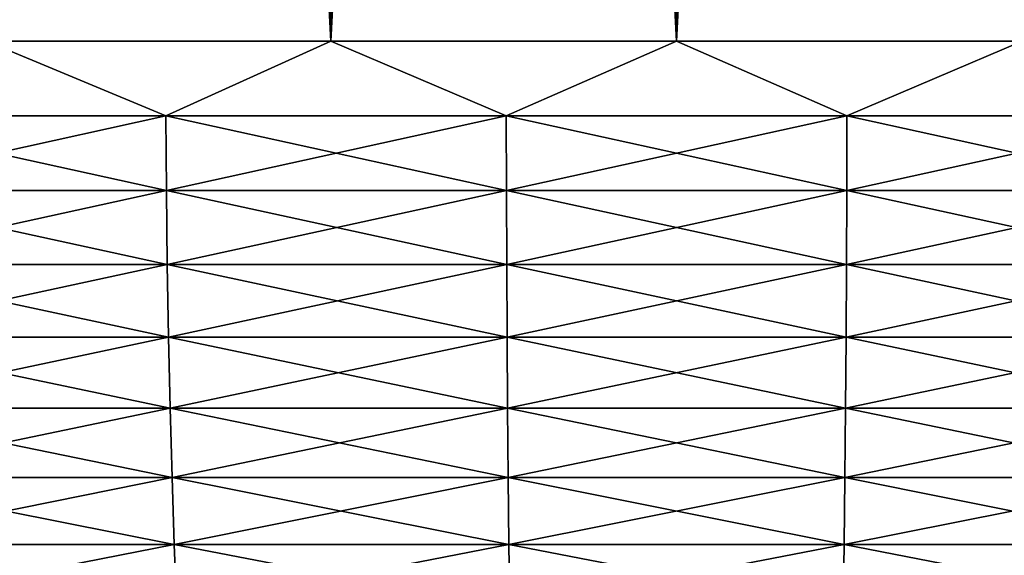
# Model space of a CAD drawing. Header units: millimetres. Extents: x -161 to 161, y -94 to 1149.
# Tile 338 of 656: x -0.938 to 0.468, y -92.835 to -92.069. Entities that reach past the tile are written whole.
import ezdxf

# ---------------------------------------------------------------- set-up
doc = ezdxf.new("R2010")
doc.units = ezdxf.units.MM
doc.header["$LTSCALE"] = 81.481481
for name, color, linetype in [('22', 7, 'CONTINUOUS'), ('23', 7, 'CONTINUOUS'), ('24', 7, 'CONTINUOUS'), ('25', 7, 'CONTINUOUS')]:
    doc.layers.add(name, color=color, linetype=linetype)

msp = doc.modelspace()

# ---------------------------------------------------------------- linework, layer by layer
at = {"layer": '22', "color": 7, "linetype": 'CONTINUOUS', "true_color": 0x323232}
for points in [[(-0.4935, -82.6, 10.9889), (-0.986, -82.6, 10.9557), (-0.4935, -92.1, 10.9889), (-0.4935, -82.6, 10.9889)], [(-0.4935, -92.1, 10.9889), (-0.986, -82.6, 10.9557), (-0.986, -92.1, 10.9557), (-0.4935, -92.1, 10.9889)], [(0, -82.6, 11), (-0.4935, -82.6, 10.9889), (0, -92.1, 11), (0, -82.6, 11)], [(0, -92.1, 11), (-0.4935, -82.6, 10.9889), (-0.4935, -92.1, 10.9889), (0, -92.1, 11)], [(0.4935, -82.6, 10.9889), (0, -82.6, 11), (0.4935, -92.1, 10.9889), (0.4935, -82.6, 10.9889)], [(0.4935, -92.1, 10.9889), (0, -82.6, 11), (0, -92.1, 11), (0.4935, -92.1, 10.9889)]]:
    msp.add_3dface(points, dxfattribs=at)
at = {"layer": '23', "color": 7, "linetype": 'CONTINUOUS', "true_color": 0x323232}
for points in [[(-0.986, -82.6, -10.9557), (-0.4935, -82.6, -10.9889), (-0.986, -92.1, -10.9557), (-0.986, -82.6, -10.9557)], [(-0.986, -92.1, -10.9557), (-0.4935, -82.6, -10.9889), (-0.4935, -92.1, -10.9889), (-0.986, -92.1, -10.9557)], [(-0.4935, -82.6, -10.9889), (0, -82.6, -11), (-0.4935, -92.1, -10.9889), (-0.4935, -82.6, -10.9889)], [(-0.4935, -92.1, -10.9889), (0, -82.6, -11), (0, -92.1, -11), (-0.4935, -92.1, -10.9889)], [(0, -82.6, -11), (0.4935, -82.6, -10.9889), (0, -92.1, -11), (0, -82.6, -11)], [(0, -92.1, -11), (0.4935, -82.6, -10.9889), (0.4935, -92.1, -10.9889), (0, -92.1, -11)]]:
    msp.add_3dface(points, dxfattribs=at)
at = {"layer": '24', "color": 7, "linetype": 'CONTINUOUS', "true_color": 0x323232}
for points in [[(-0.7293, -92.207, 10.972), (-0.986, -92.1, 10.9557), (-1.2139, -92.207, 10.929), (-0.7293, -92.207, 10.972)], [(-0.4935, -92.1, 10.9889), (-0.986, -92.1, 10.9557), (-0.7293, -92.207, 10.972), (-0.4935, -92.1, 10.9889)], [(-0.2433, -92.207, 10.9935), (-0.4935, -92.1, 10.9889), (-0.7293, -92.207, 10.972), (-0.2433, -92.207, 10.9935)], [(0, -92.1, 11), (-0.4935, -92.1, 10.9889), (-0.2433, -92.207, 10.9935), (0, -92.1, 11)], [(0.2433, -92.207, 10.9935), (0, -92.1, 11), (-0.2433, -92.207, 10.9935), (0.2433, -92.207, 10.9935)], [(0.4935, -92.1, 10.9889), (0, -92.1, 11), (0.2433, -92.207, 10.9935), (0.4935, -92.1, 10.9889)], [(0.7293, -92.207, 10.972), (0.4935, -92.1, 10.9889), (0.2433, -92.207, 10.9935), (0.7293, -92.207, 10.972)], [(-0.7293, -92.207, 10.972), (-1.2139, -92.207, 10.929), (-0.7285, -92.3136, 10.9605), (-0.7293, -92.207, 10.972)], [(-0.7285, -92.3136, 10.9605), (-1.2139, -92.207, 10.929), (-1.2126, -92.3136, 10.9176), (-0.7285, -92.3136, 10.9605)], [(-0.2433, -92.207, 10.9935), (-0.7293, -92.207, 10.972), (-0.243, -92.3136, 10.982), (-0.2433, -92.207, 10.9935)], [(-0.243, -92.3136, 10.982), (-0.7293, -92.207, 10.972), (-0.7285, -92.3136, 10.9605), (-0.243, -92.3136, 10.982)], [(0.2433, -92.207, 10.9935), (-0.2433, -92.207, 10.9935), (0.243, -92.3136, 10.982), (0.2433, -92.207, 10.9935)], [(0.243, -92.3136, 10.982), (-0.2433, -92.207, 10.9935), (-0.243, -92.3136, 10.982), (0.243, -92.3136, 10.982)], [(0.7285, -92.3136, 10.9605), (0.2433, -92.207, 10.9935), (0.243, -92.3136, 10.982), (0.7285, -92.3136, 10.9605)], [(0.7293, -92.207, 10.972), (0.2433, -92.207, 10.9935), (0.7285, -92.3136, 10.9605), (0.7293, -92.207, 10.972)], [(-0.7285, -92.3136, 10.9605), (-1.2126, -92.3136, 10.9176), (-0.7273, -92.4191, 10.9415), (-0.7285, -92.3136, 10.9605)], [(-0.7273, -92.4191, 10.9415), (-1.2126, -92.3136, 10.9176), (-1.2105, -92.4191, 10.8987), (-0.7273, -92.4191, 10.9415)], [(-0.243, -92.3136, 10.982), (-0.7285, -92.3136, 10.9605), (-0.2426, -92.4191, 10.963), (-0.243, -92.3136, 10.982)], [(-0.2426, -92.4191, 10.963), (-0.7285, -92.3136, 10.9605), (-0.7273, -92.4191, 10.9415), (-0.2426, -92.4191, 10.963)], [(0.243, -92.3136, 10.982), (-0.243, -92.3136, 10.982), (0.2426, -92.4191, 10.963), (0.243, -92.3136, 10.982)], [(0.2426, -92.4191, 10.963), (-0.243, -92.3136, 10.982), (-0.2426, -92.4191, 10.963), (0.2426, -92.4191, 10.963)], [(0.7273, -92.4191, 10.9415), (0.243, -92.3136, 10.982), (0.2426, -92.4191, 10.963), (0.7273, -92.4191, 10.9415)], [(0.7285, -92.3136, 10.9605), (0.243, -92.3136, 10.982), (0.7273, -92.4191, 10.9415), (0.7285, -92.3136, 10.9605)], [(-0.7273, -92.4191, 10.9415), (-1.2105, -92.4191, 10.8987), (-0.7255, -92.5229, 10.9151), (-0.7273, -92.4191, 10.9415)], [(-0.7255, -92.5229, 10.9151), (-1.2105, -92.4191, 10.8987), (-1.2076, -92.5229, 10.8723), (-0.7255, -92.5229, 10.9151)], [(-0.2426, -92.4191, 10.963), (-0.7273, -92.4191, 10.9415), (-0.242, -92.5229, 10.9365), (-0.2426, -92.4191, 10.963)], [(-0.242, -92.5229, 10.9365), (-0.7273, -92.4191, 10.9415), (-0.7255, -92.5229, 10.9151), (-0.242, -92.5229, 10.9365)], [(0.2426, -92.4191, 10.963), (-0.2426, -92.4191, 10.963), (0.242, -92.5229, 10.9365), (0.2426, -92.4191, 10.963)], [(0.242, -92.5229, 10.9365), (-0.2426, -92.4191, 10.963), (-0.242, -92.5229, 10.9365), (0.242, -92.5229, 10.9365)], [(0.7255, -92.5229, 10.9151), (0.2426, -92.4191, 10.963), (0.242, -92.5229, 10.9365), (0.7255, -92.5229, 10.9151)], [(0.7273, -92.4191, 10.9415), (0.2426, -92.4191, 10.963), (0.7255, -92.5229, 10.9151), (0.7273, -92.4191, 10.9415)], [(-0.7255, -92.5229, 10.9151), (-1.2076, -92.5229, 10.8723), (-0.7233, -92.6246, 10.8813), (-0.7255, -92.5229, 10.9151)], [(-0.7233, -92.6246, 10.8813), (-1.2076, -92.5229, 10.8723), (-1.2039, -92.6246, 10.8386), (-0.7233, -92.6246, 10.8813)], [(-0.242, -92.5229, 10.9365), (-0.7255, -92.5229, 10.9151), (-0.2412, -92.6246, 10.9026), (-0.242, -92.5229, 10.9365)], [(-0.2412, -92.6246, 10.9026), (-0.7255, -92.5229, 10.9151), (-0.7233, -92.6246, 10.8813), (-0.2412, -92.6246, 10.9026)], [(0.242, -92.5229, 10.9365), (-0.242, -92.5229, 10.9365), (0.2412, -92.6246, 10.9026), (0.242, -92.5229, 10.9365)], [(0.2412, -92.6246, 10.9026), (-0.242, -92.5229, 10.9365), (-0.2412, -92.6246, 10.9026), (0.2412, -92.6246, 10.9026)], [(0.7233, -92.6246, 10.8813), (0.242, -92.5229, 10.9365), (0.2412, -92.6246, 10.9026), (0.7233, -92.6246, 10.8813)], [(0.7255, -92.5229, 10.9151), (0.242, -92.5229, 10.9365), (0.7233, -92.6246, 10.8813), (0.7255, -92.5229, 10.9151)], [(-0.7233, -92.6246, 10.8813), (-1.2039, -92.6246, 10.8386), (-0.7205, -92.7236, 10.8403), (-0.7233, -92.6246, 10.8813)], [(-0.7205, -92.7236, 10.8403), (-1.2039, -92.6246, 10.8386), (-1.1993, -92.7236, 10.7978), (-0.7205, -92.7236, 10.8403)], [(-0.2412, -92.6246, 10.9026), (-0.7233, -92.6246, 10.8813), (-0.2403, -92.7236, 10.8616), (-0.2412, -92.6246, 10.9026)], [(-0.2403, -92.7236, 10.8616), (-0.7233, -92.6246, 10.8813), (-0.7205, -92.7236, 10.8403), (-0.2403, -92.7236, 10.8616)], [(0.2412, -92.6246, 10.9026), (-0.2412, -92.6246, 10.9026), (0.2403, -92.7236, 10.8616), (0.2412, -92.6246, 10.9026)], [(0.2403, -92.7236, 10.8616), (-0.2412, -92.6246, 10.9026), (-0.2403, -92.7236, 10.8616), (0.2403, -92.7236, 10.8616)], [(0.7205, -92.7236, 10.8403), (0.2412, -92.6246, 10.9026), (0.2403, -92.7236, 10.8616), (0.7205, -92.7236, 10.8403)], [(0.7233, -92.6246, 10.8813), (0.2412, -92.6246, 10.9026), (0.7205, -92.7236, 10.8403), (0.7233, -92.6246, 10.8813)], [(-0.7205, -92.7236, 10.8403), (-1.1993, -92.7236, 10.7978), (-0.7174, -92.8194, 10.7924), (-0.7205, -92.7236, 10.8403)], [(-0.7174, -92.8194, 10.7924), (-1.1993, -92.7236, 10.7978), (-1.194, -92.8194, 10.7501), (-0.7174, -92.8194, 10.7924)], [(-0.2403, -92.7236, 10.8616), (-0.7205, -92.7236, 10.8403), (-0.2393, -92.8194, 10.8136), (-0.2403, -92.7236, 10.8616)], [(-0.2393, -92.8194, 10.8136), (-0.7205, -92.7236, 10.8403), (-0.7174, -92.8194, 10.7924), (-0.2393, -92.8194, 10.8136)], [(0.2403, -92.7236, 10.8616), (-0.2403, -92.7236, 10.8616), (0.2393, -92.8194, 10.8136), (0.2403, -92.7236, 10.8616)], [(0.2393, -92.8194, 10.8136), (-0.2403, -92.7236, 10.8616), (-0.2393, -92.8194, 10.8136), (0.2393, -92.8194, 10.8136)], [(0.7174, -92.8194, 10.7924), (0.2403, -92.7236, 10.8616), (0.2393, -92.8194, 10.8136), (0.7174, -92.8194, 10.7924)], [(0.7205, -92.7236, 10.8403), (0.2403, -92.7236, 10.8616), (0.7174, -92.8194, 10.7924), (0.7205, -92.7236, 10.8403)], [(-0.7174, -92.8194, 10.7924), (-1.194, -92.8194, 10.7501), (-0.7137, -92.9116, 10.7378), (-0.7174, -92.8194, 10.7924)], [(-0.7137, -92.9116, 10.7378), (-1.194, -92.8194, 10.7501), (-1.188, -92.9116, 10.6957), (-0.7137, -92.9116, 10.7378)], [(-0.2393, -92.8194, 10.8136), (-0.7174, -92.8194, 10.7924), (-0.2381, -92.9116, 10.7588), (-0.2393, -92.8194, 10.8136)], [(-0.2381, -92.9116, 10.7588), (-0.7174, -92.8194, 10.7924), (-0.7137, -92.9116, 10.7378), (-0.2381, -92.9116, 10.7588)], [(0.2393, -92.8194, 10.8136), (-0.2393, -92.8194, 10.8136), (0.2381, -92.9116, 10.7588), (0.2393, -92.8194, 10.8136)], [(0.2381, -92.9116, 10.7588), (-0.2393, -92.8194, 10.8136), (-0.2381, -92.9116, 10.7588), (0.2381, -92.9116, 10.7588)], [(0.7137, -92.9116, 10.7378), (0.2393, -92.8194, 10.8136), (0.2381, -92.9116, 10.7588), (0.7137, -92.9116, 10.7378)], [(0.7174, -92.8194, 10.7924), (0.2393, -92.8194, 10.8136), (0.7137, -92.9116, 10.7378), (0.7174, -92.8194, 10.7924)]]:
    msp.add_3dface(points, dxfattribs=at)
at = {"layer": '25', "color": 7, "linetype": 'CONTINUOUS', "true_color": 0x323232}
for points in [[(-1.2139, -92.207, -10.929), (-0.986, -92.1, -10.9557), (-0.7293, -92.207, -10.972), (-1.2139, -92.207, -10.929)], [(-0.986, -92.1, -10.9557), (-0.4935, -92.1, -10.9889), (-0.7293, -92.207, -10.972), (-0.986, -92.1, -10.9557)], [(-0.7293, -92.207, -10.972), (-0.4935, -92.1, -10.9889), (-0.2433, -92.207, -10.9935), (-0.7293, -92.207, -10.972)], [(-0.4935, -92.1, -10.9889), (0, -92.1, -11), (-0.2433, -92.207, -10.9935), (-0.4935, -92.1, -10.9889)], [(-0.2433, -92.207, -10.9935), (0, -92.1, -11), (0.2433, -92.207, -10.9935), (-0.2433, -92.207, -10.9935)], [(0, -92.1, -11), (0.4935, -92.1, -10.9889), (0.2433, -92.207, -10.9935), (0, -92.1, -11)], [(0.2433, -92.207, -10.9935), (0.4935, -92.1, -10.9889), (0.7293, -92.207, -10.972), (0.2433, -92.207, -10.9935)], [(-1.2139, -92.207, -10.929), (-0.7293, -92.207, -10.972), (-1.2126, -92.3136, -10.9176), (-1.2139, -92.207, -10.929)], [(-1.2126, -92.3136, -10.9176), (-0.7293, -92.207, -10.972), (-0.7285, -92.3136, -10.9605), (-1.2126, -92.3136, -10.9176)], [(-0.7293, -92.207, -10.972), (-0.2433, -92.207, -10.9935), (-0.7285, -92.3136, -10.9605), (-0.7293, -92.207, -10.972)], [(-0.7285, -92.3136, -10.9605), (-0.2433, -92.207, -10.9935), (-0.243, -92.3136, -10.982), (-0.7285, -92.3136, -10.9605)], [(-0.2433, -92.207, -10.9935), (0.2433, -92.207, -10.9935), (-0.243, -92.3136, -10.982), (-0.2433, -92.207, -10.9935)], [(-0.243, -92.3136, -10.982), (0.2433, -92.207, -10.9935), (0.243, -92.3136, -10.982), (-0.243, -92.3136, -10.982)], [(0.2433, -92.207, -10.9935), (0.7293, -92.207, -10.972), (0.243, -92.3136, -10.982), (0.2433, -92.207, -10.9935)], [(0.243, -92.3136, -10.982), (0.7293, -92.207, -10.972), (0.7285, -92.3136, -10.9605), (0.243, -92.3136, -10.982)], [(-1.2126, -92.3136, -10.9176), (-0.7285, -92.3136, -10.9605), (-1.2105, -92.4191, -10.8987), (-1.2126, -92.3136, -10.9176)], [(-1.2105, -92.4191, -10.8987), (-0.7285, -92.3136, -10.9605), (-0.7273, -92.4191, -10.9415), (-1.2105, -92.4191, -10.8987)], [(-0.7285, -92.3136, -10.9605), (-0.243, -92.3136, -10.982), (-0.7273, -92.4191, -10.9415), (-0.7285, -92.3136, -10.9605)], [(-0.7273, -92.4191, -10.9415), (-0.243, -92.3136, -10.982), (-0.2426, -92.4191, -10.963), (-0.7273, -92.4191, -10.9415)], [(-0.243, -92.3136, -10.982), (0.243, -92.3136, -10.982), (-0.2426, -92.4191, -10.963), (-0.243, -92.3136, -10.982)], [(-0.2426, -92.4191, -10.963), (0.243, -92.3136, -10.982), (0.2426, -92.4191, -10.963), (-0.2426, -92.4191, -10.963)], [(0.243, -92.3136, -10.982), (0.7285, -92.3136, -10.9605), (0.2426, -92.4191, -10.963), (0.243, -92.3136, -10.982)], [(0.2426, -92.4191, -10.963), (0.7285, -92.3136, -10.9605), (0.7273, -92.4191, -10.9415), (0.2426, -92.4191, -10.963)], [(-1.2105, -92.4191, -10.8987), (-0.7273, -92.4191, -10.9415), (-1.2076, -92.5229, -10.8723), (-1.2105, -92.4191, -10.8987)], [(-1.2076, -92.5229, -10.8723), (-0.7273, -92.4191, -10.9415), (-0.7255, -92.5229, -10.9151), (-1.2076, -92.5229, -10.8723)], [(-0.7273, -92.4191, -10.9415), (-0.2426, -92.4191, -10.963), (-0.7255, -92.5229, -10.9151), (-0.7273, -92.4191, -10.9415)], [(-0.7255, -92.5229, -10.9151), (-0.2426, -92.4191, -10.963), (-0.242, -92.5229, -10.9365), (-0.7255, -92.5229, -10.9151)], [(-0.2426, -92.4191, -10.963), (0.2426, -92.4191, -10.963), (-0.242, -92.5229, -10.9365), (-0.2426, -92.4191, -10.963)], [(-0.242, -92.5229, -10.9365), (0.2426, -92.4191, -10.963), (0.242, -92.5229, -10.9365), (-0.242, -92.5229, -10.9365)], [(0.2426, -92.4191, -10.963), (0.7273, -92.4191, -10.9415), (0.242, -92.5229, -10.9365), (0.2426, -92.4191, -10.963)], [(0.242, -92.5229, -10.9365), (0.7273, -92.4191, -10.9415), (0.7255, -92.5229, -10.9151), (0.242, -92.5229, -10.9365)], [(-1.2076, -92.5229, -10.8723), (-0.7255, -92.5229, -10.9151), (-1.2039, -92.6246, -10.8386), (-1.2076, -92.5229, -10.8723)], [(-1.2039, -92.6246, -10.8386), (-0.7255, -92.5229, -10.9151), (-0.7233, -92.6246, -10.8813), (-1.2039, -92.6246, -10.8386)], [(-0.7255, -92.5229, -10.9151), (-0.242, -92.5229, -10.9365), (-0.7233, -92.6246, -10.8813), (-0.7255, -92.5229, -10.9151)], [(-0.7233, -92.6246, -10.8813), (-0.242, -92.5229, -10.9365), (-0.2412, -92.6246, -10.9026), (-0.7233, -92.6246, -10.8813)], [(-0.242, -92.5229, -10.9365), (0.242, -92.5229, -10.9365), (-0.2412, -92.6246, -10.9026), (-0.242, -92.5229, -10.9365)], [(-0.2412, -92.6246, -10.9026), (0.242, -92.5229, -10.9365), (0.2412, -92.6246, -10.9026), (-0.2412, -92.6246, -10.9026)], [(0.242, -92.5229, -10.9365), (0.7255, -92.5229, -10.9151), (0.2412, -92.6246, -10.9026), (0.242, -92.5229, -10.9365)], [(0.2412, -92.6246, -10.9026), (0.7255, -92.5229, -10.9151), (0.7233, -92.6246, -10.8813), (0.2412, -92.6246, -10.9026)], [(-1.2039, -92.6246, -10.8386), (-0.7233, -92.6246, -10.8813), (-1.1993, -92.7236, -10.7978), (-1.2039, -92.6246, -10.8386)], [(-1.1993, -92.7236, -10.7978), (-0.7233, -92.6246, -10.8813), (-0.7205, -92.7236, -10.8403), (-1.1993, -92.7236, -10.7978)], [(-0.7233, -92.6246, -10.8813), (-0.2412, -92.6246, -10.9026), (-0.7205, -92.7236, -10.8403), (-0.7233, -92.6246, -10.8813)], [(-0.7205, -92.7236, -10.8403), (-0.2412, -92.6246, -10.9026), (-0.2403, -92.7236, -10.8616), (-0.7205, -92.7236, -10.8403)], [(-0.2412, -92.6246, -10.9026), (0.2412, -92.6246, -10.9026), (-0.2403, -92.7236, -10.8616), (-0.2412, -92.6246, -10.9026)], [(-0.2403, -92.7236, -10.8616), (0.2412, -92.6246, -10.9026), (0.2403, -92.7236, -10.8616), (-0.2403, -92.7236, -10.8616)], [(0.2412, -92.6246, -10.9026), (0.7233, -92.6246, -10.8813), (0.2403, -92.7236, -10.8616), (0.2412, -92.6246, -10.9026)], [(0.2403, -92.7236, -10.8616), (0.7233, -92.6246, -10.8813), (0.7205, -92.7236, -10.8403), (0.2403, -92.7236, -10.8616)], [(-1.1993, -92.7236, -10.7978), (-0.7205, -92.7236, -10.8403), (-1.194, -92.8194, -10.7501), (-1.1993, -92.7236, -10.7978)], [(-1.194, -92.8194, -10.7501), (-0.7205, -92.7236, -10.8403), (-0.7174, -92.8194, -10.7924), (-1.194, -92.8194, -10.7501)], [(-0.7205, -92.7236, -10.8403), (-0.2403, -92.7236, -10.8616), (-0.7174, -92.8194, -10.7924), (-0.7205, -92.7236, -10.8403)], [(-0.7174, -92.8194, -10.7924), (-0.2403, -92.7236, -10.8616), (-0.2393, -92.8194, -10.8136), (-0.7174, -92.8194, -10.7924)], [(-0.2403, -92.7236, -10.8616), (0.2403, -92.7236, -10.8616), (-0.2393, -92.8194, -10.8136), (-0.2403, -92.7236, -10.8616)], [(-0.2393, -92.8194, -10.8136), (0.2403, -92.7236, -10.8616), (0.2393, -92.8194, -10.8136), (-0.2393, -92.8194, -10.8136)], [(0.2403, -92.7236, -10.8616), (0.7205, -92.7236, -10.8403), (0.2393, -92.8194, -10.8136), (0.2403, -92.7236, -10.8616)], [(0.2393, -92.8194, -10.8136), (0.7205, -92.7236, -10.8403), (0.7174, -92.8194, -10.7924), (0.2393, -92.8194, -10.8136)], [(-1.194, -92.8194, -10.7501), (-0.7174, -92.8194, -10.7924), (-1.188, -92.9116, -10.6957), (-1.194, -92.8194, -10.7501)], [(-1.188, -92.9116, -10.6957), (-0.7174, -92.8194, -10.7924), (-0.7137, -92.9116, -10.7378), (-1.188, -92.9116, -10.6957)], [(-0.7174, -92.8194, -10.7924), (-0.2393, -92.8194, -10.8136), (-0.7137, -92.9116, -10.7378), (-0.7174, -92.8194, -10.7924)], [(-0.7137, -92.9116, -10.7378), (-0.2393, -92.8194, -10.8136), (-0.2381, -92.9116, -10.7588), (-0.7137, -92.9116, -10.7378)], [(-0.2393, -92.8194, -10.8136), (0.2393, -92.8194, -10.8136), (-0.2381, -92.9116, -10.7588), (-0.2393, -92.8194, -10.8136)], [(-0.2381, -92.9116, -10.7588), (0.2393, -92.8194, -10.8136), (0.2381, -92.9116, -10.7588), (-0.2381, -92.9116, -10.7588)], [(0.2393, -92.8194, -10.8136), (0.7174, -92.8194, -10.7924), (0.2381, -92.9116, -10.7588), (0.2393, -92.8194, -10.8136)], [(0.2381, -92.9116, -10.7588), (0.7174, -92.8194, -10.7924), (0.7137, -92.9116, -10.7378), (0.2381, -92.9116, -10.7588)]]:
    msp.add_3dface(points, dxfattribs=at)

doc.saveas('drawing.dxf')
